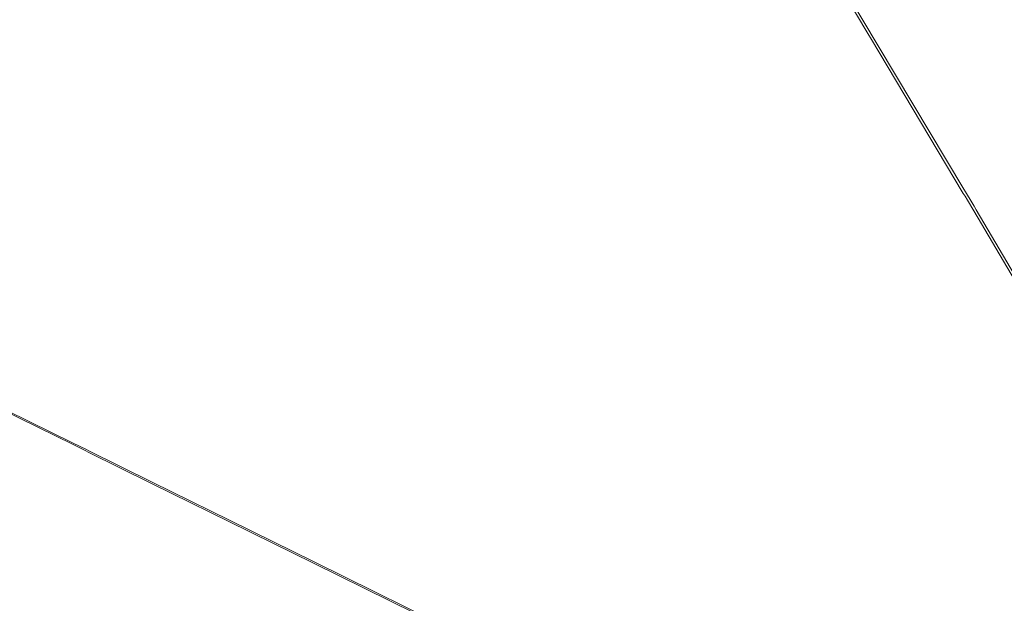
# Model space of a CAD drawing. Header units: metres. Extents: x 166325 to 190320, y 381923 to 404576.
# Tile 933 of 1056: x 179006 to 180088, y 384916 to 385558. Entities that reach past the tile are written whole.
import ezdxf

# ---------------------------------------------------------------- set-up
doc = ezdxf.new("R2010")
doc.units = ezdxf.units.M
doc.layers.add('B-WE-VH-VERHARDING_ASFALT-GV', color=8, linetype='Continuous', lineweight=18)

msp = doc.modelspace()

# ---------------------------------------------------------------- linework, layer by layer
at = {"layer": 'B-WE-VH-VERHARDING_ASFALT-GV', "flags": 128}
for points in [[(179893.631, 385613.377), (179898.248, 385607.13), (179902.698, 385600.764), (179905.143, 385597.107), (179908.609, 385591.711), (179939.229, 385540.392), (179940.951, 385537.507), (180042.823, 385366.773), (180044.778, 385363.496), (180047.339, 385359.205), (180054.321, 385347.502), (180119.611, 385236.807)], [(179893.631, 385613.377), (179898.248, 385607.13), (179902.698, 385600.764), (179905.143, 385597.107), (179908.609, 385591.711), (179939.229, 385540.392), (179940.951, 385537.507), (180042.823, 385366.773), (180044.778, 385363.496), (180047.339, 385359.205), (180054.321, 385347.502), (180119.611, 385236.807)], [(180188.181, 385126.511), (180057.112, 385348.802), (180054.862, 385352.572), (180052.558, 385356.431), (180045.421, 385368.387), (180043.57, 385371.487), (179912.459, 385591.115), (179908.676, 385597.127), (179904.759, 385603.053), (179902.821, 385605.88)], [(180188.181, 385126.511), (180057.112, 385348.802), (180054.862, 385352.572), (180052.558, 385356.431), (180045.421, 385368.387), (180043.57, 385371.487), (179912.459, 385591.115), (179908.676, 385597.127), (179904.759, 385603.053), (179902.821, 385605.88)], [(178966.797, 385138.424), (179063.824, 385091.106), (179078.313, 385083.895), (179081.002, 385082.557), (179150.545, 385047.947), (179258.066, 384995.25), (179260.759, 384993.923), (179328.684, 384960.451), (179496.292, 384877.685)], [(178966.797, 385138.424), (179063.824, 385091.106), (179078.313, 385083.895), (179081.002, 385082.557), (179150.545, 385047.947), (179258.066, 384995.25), (179260.759, 384993.923), (179328.684, 384960.451), (179496.292, 384877.685)], [(179496.936, 384879.04), (179329.348, 384961.796), (179261.475, 384995.242), (179258.781, 384996.57), (179151.205, 385049.294), (179081.62, 385083.925), (179078.931, 385085.263), (179064.482, 385092.454), (178967.46, 385139.769)], [(179496.936, 384879.04), (179329.348, 384961.796), (179261.475, 384995.242), (179258.781, 384996.57), (179151.205, 385049.294), (179081.62, 385083.925), (179078.931, 385085.263), (179064.482, 385092.454), (178967.46, 385139.769)]]:
    msp.add_lwpolyline(points, dxfattribs=at)

doc.saveas('drawing.dxf')
